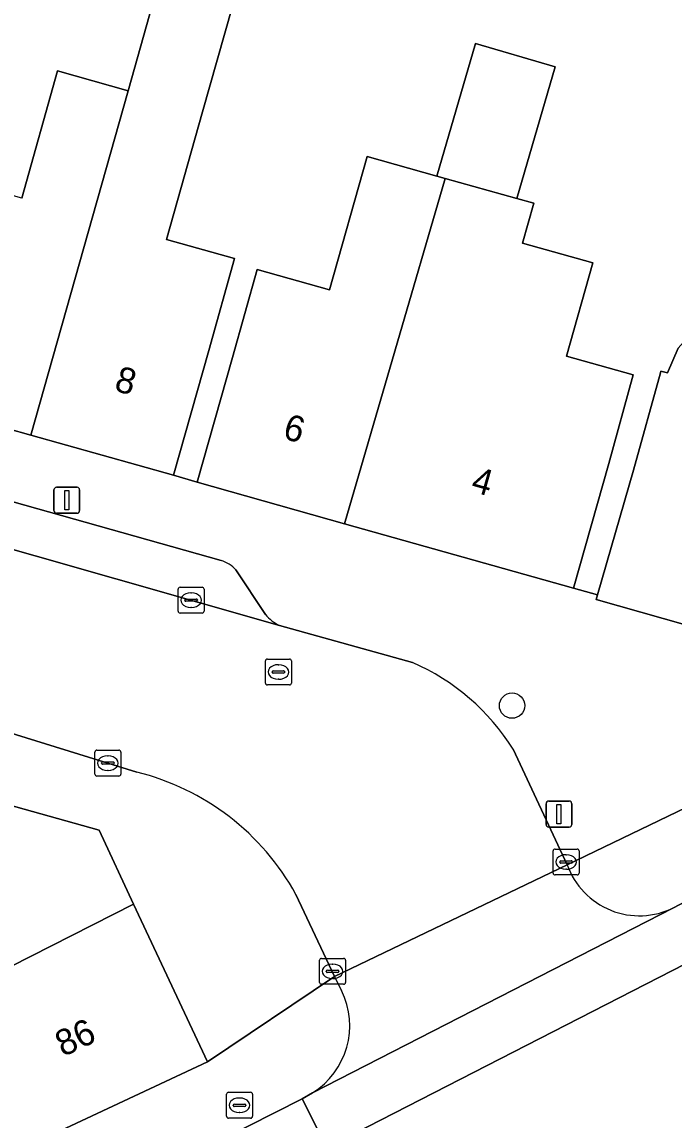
# Model space of a CAD drawing. Extents: x 158086 to 159499, y 382904 to 383981.
# Drawn here: x 158844.69 to 158869.82, y 383194.39 to 383236.74 of the extents above; entities that cross this region are included whole.
import ezdxf

# ---------------------------------------------------------------- set-up
doc = ezdxf.new("R2010")
doc.units = 0
for name, color, linetype in [('IMGEO_Boom', 7, 'Continuous'), ('IMGEO_Brandkraan', 7, 'Continuous'), ('IMGEO_Erf', 7, 'Continuous'), ('IMGEO_Fietspad_gesloten', 7, 'Continuous'), ('IMGEO_Fietspad_open', 7, 'Continuous'), ('IMGEO_Kolk', 7, 'Continuous'), ('IMGEO_Lichtmast', 7, 'Continuous'), ('IMGEO_Pand', 7, 'Continuous'), ('IMGEO_Pand_nummerreeks', 7, 'Continuous'), ('IMGEO_Parkeervlak_open', 7, 'Continuous'), ('IMGEO_Rijbaan_lokaal_open', 7, 'Continuous'), ('IMGEO_Rioolput', 7, 'Continuous'), ('IMGEO_Voetpad_open', 7, 'Continuous')]:
    doc.layers.add(name, color=color, linetype=linetype)

msp = doc.modelspace()

# ---------------------------------------------------------------- linework, layer by layer
at = {"layer": 'IMGEO_Boom'}
msp.add_circle((158863.575, 383210.369), 0.489, dxfattribs=at)
at = {"layer": 'IMGEO_Brandkraan'}
for p, q in [((158852.575, 383194.53), (158852.575, 383195.382)), ((158852.65, 383195.456), (158853.502, 383195.456)), ((158853.063, 383195.236), (158853.088, 383195.236)), ((158853.576, 383195.382), (158853.576, 383194.53)), ((158852.834, 383194.95), (158852.834, 383194.962)), ((158853.272, 383194.913), (158852.874, 383194.913)), ((158852.877, 383194.999), (158853.275, 383194.999)), ((158853.318, 383194.962), (158853.318, 383194.95)), ((158853.502, 383194.456), (158852.65, 383194.456)), ((158853.086, 383194.676), (158853.061, 383194.676))]:
    msp.add_line(p, q, dxfattribs=at)
for points in [[(158852.575, 383194.53), (158852.575, 383195.382)], [(158852.65, 383195.456), (158853.502, 383195.456)], [(158853.576, 383195.382), (158853.576, 383194.53)], [(158853.502, 383194.456), (158852.65, 383194.456)]]:
    msp.add_lwpolyline(points, dxfattribs=at)
for centre, radius, start, end in [((158852.652, 383195.38), 0.0765, 91.552, 178.448), ((158852.652, 383195.38), 0.0765, 91.552, 178.448), ((158853.5, 383195.38), 0.0765, 1.552, 88.448), ((158853.5, 383195.38), 0.0765, 1.552, 88.448), ((158852.874, 383194.959), 0.0403, 85.8775, 175.7526), ((158852.871, 383194.949), 0.0366, 178.938, 274.7102), ((158853.275, 383194.956), 0.043, 264.8664, 352.4533), ((158853.279, 383194.961), 0.0386, 1.7309, 96.639), ((158852.652, 383194.532), 0.0765, 181.552, 268.448), ((158852.652, 383194.532), 0.0765, 181.552, 268.448), ((158853.5, 383194.532), 0.0765, 271.552, 358.448), ((158853.5, 383194.532), 0.0765, 271.552, 358.448)]:
    msp.add_arc(centre, radius, start, end, dxfattribs=at)
for centre, major_axis, ratio, start_param, end_param in [((158853.062, 383194.956), (-0.387, 0.002), 0.722429, 4.712389, 7.853982), ((158853.087, 383194.956), (-0.39, 0.002), 0.717154, 1.570796, 4.712389)]:
    msp.add_ellipse(centre, major_axis=major_axis, ratio=ratio, start_param=start_param, end_param=end_param, dxfattribs=at)
at = {"layer": 'IMGEO_Erf'}
for points in [[(158844.683, 383229.944), (158846.065, 383234.851), (158848.78, 383234.086), (158850.198, 383239.117)], [(158853.071, 383238.308), (158851.654, 383233.277), (158850.267, 383228.353), (158852.876, 383227.619), (158851.887, 383224.069), (158850.532, 383219.256), (158851.448, 383218.983), (158852.804, 383223.796), (158853.76, 383227.189), (158856.539, 383226.407), (158857.988, 383231.554), (158860.677, 383230.797), (158862.165, 383235.902), (158865.241, 383235.006), (158863.761, 383229.929), (158864.413, 383229.745), (158863.98, 383228.206), (158866.683, 383227.445), (158865.67, 383223.847), (158868.238, 383223.126), (158867.299, 383219.713), (158865.944, 383214.9), (158866.865, 383214.646), (158868.251, 383219.451), (158869.296, 383223.209), (158869.313, 383223.27), (158869.563, 383223.2), (158869.974, 383224.161)]]:
    msp.add_lwpolyline(points, dxfattribs=at)
at = {"layer": 'IMGEO_Fietspad_gesloten'}
msp.add_lwpolyline([(158856.421, 383193.345), (158855.487, 383195.201), (158851.298, 383193.077), (158850.453, 383192.661), (158849.608, 383192.246)], dxfattribs=at)
at = {"layer": 'IMGEO_Fietspad_open'}
msp.add_lwpolyline([(158855.885, 383195.438), (158855.487, 383195.201), (158856.421, 383193.345), (158857.499, 383193.865), (158870.261, 383200.407), (158871.669, 383201.144), (158870.716, 383203.064), (158869.8, 383202.574)], close=True, dxfattribs=at)
at = {"layer": 'IMGEO_Kolk'}
for p, q in [((158850.709, 383214.012), (158850.709, 383214.864)), ((158850.784, 383214.938), (158851.636, 383214.938)), ((158851.197, 383214.718), (158851.222, 383214.718)), ((158851.71, 383214.864), (158851.71, 383214.012)), ((158850.968, 383214.432), (158850.968, 383214.444)), ((158851.406, 383214.395), (158851.008, 383214.395)), ((158851.011, 383214.481), (158851.409, 383214.481)), ((158851.452, 383214.444), (158851.452, 383214.432)), ((158851.636, 383213.938), (158850.784, 383213.938)), ((158851.22, 383214.158), (158851.195, 383214.158)), ((158847.501, 383207.727), (158847.501, 383208.579)), ((158847.576, 383208.653), (158848.428, 383208.653)), ((158847.989, 383208.433), (158848.014, 383208.433)), ((158848.502, 383208.579), (158848.502, 383207.727)), ((158847.76, 383208.147), (158847.76, 383208.159)), ((158848.198, 383208.11), (158847.8, 383208.11)), ((158847.803, 383208.196), (158848.201, 383208.196)), ((158848.012, 383207.873), (158847.987, 383207.873)), ((158848.244, 383208.159), (158848.244, 383208.147)), ((158848.428, 383207.653), (158847.576, 383207.653)), ((158865.159, 383203.913), (158865.159, 383204.765)), ((158865.234, 383204.839), (158866.086, 383204.839)), ((158865.647, 383204.619), (158865.672, 383204.619)), ((158866.16, 383204.765), (158866.16, 383203.913)), ((158865.418, 383204.333), (158865.418, 383204.345)), ((158865.856, 383204.296), (158865.458, 383204.296)), ((158865.461, 383204.382), (158865.859, 383204.382)), ((158865.67, 383204.059), (158865.645, 383204.059)), ((158865.902, 383204.345), (158865.902, 383204.333)), ((158866.086, 383203.839), (158865.234, 383203.839)), ((158856.158, 383199.695), (158856.158, 383200.547)), ((158856.233, 383200.621), (158857.085, 383200.621)), ((158856.646, 383200.401), (158856.671, 383200.401)), ((158857.159, 383200.547), (158857.159, 383199.695)), ((158856.417, 383200.115), (158856.417, 383200.127)), ((158856.855, 383200.078), (158856.457, 383200.078)), ((158856.46, 383200.164), (158856.858, 383200.164)), ((158856.669, 383199.841), (158856.644, 383199.841)), ((158856.901, 383200.127), (158856.901, 383200.115)), ((158857.085, 383199.621), (158856.233, 383199.621))]:
    msp.add_line(p, q, dxfattribs=at)
for points in [[(158850.709, 383214.012), (158850.709, 383214.864)], [(158850.784, 383214.938), (158851.636, 383214.938)], [(158851.71, 383214.864), (158851.71, 383214.012)], [(158851.636, 383213.938), (158850.784, 383213.938)], [(158847.501, 383207.727), (158847.501, 383208.579)], [(158847.576, 383208.653), (158848.428, 383208.653)], [(158848.502, 383208.579), (158848.502, 383207.727)], [(158848.428, 383207.653), (158847.576, 383207.653)], [(158865.159, 383203.913), (158865.159, 383204.765)], [(158865.234, 383204.839), (158866.086, 383204.839)], [(158866.16, 383204.765), (158866.16, 383203.913)], [(158866.086, 383203.839), (158865.234, 383203.839)], [(158856.158, 383199.695), (158856.158, 383200.547)], [(158856.233, 383200.621), (158857.085, 383200.621)], [(158857.159, 383200.547), (158857.159, 383199.695)], [(158857.085, 383199.621), (158856.233, 383199.621)]]:
    msp.add_lwpolyline(points, dxfattribs=at)
for centre, radius, start, end in [((158850.786, 383214.862), 0.0765, 91.552, 178.448), ((158850.786, 383214.862), 0.0765, 91.552, 178.448), ((158851.634, 383214.862), 0.0765, 1.552, 88.448), ((158851.634, 383214.862), 0.0765, 1.552, 88.448), ((158851.008, 383214.441), 0.0403, 85.8775, 175.7526), ((158851.005, 383214.431), 0.0366, 178.938, 274.7102), ((158851.409, 383214.438), 0.043, 264.8664, 352.4533), ((158851.413, 383214.443), 0.0386, 1.7309, 96.639), ((158850.786, 383214.014), 0.0765, 181.552, 268.448), ((158850.786, 383214.014), 0.0765, 181.552, 268.448), ((158851.634, 383214.014), 0.0765, 271.552, 358.448), ((158851.634, 383214.014), 0.0765, 271.552, 358.448), ((158847.578, 383208.577), 0.0765, 91.552, 178.448), ((158847.578, 383208.577), 0.0765, 91.552, 178.448), ((158848.426, 383208.577), 0.0765, 1.552, 88.448), ((158848.426, 383208.577), 0.0765, 1.552, 88.448), ((158847.8, 383208.156), 0.0403, 85.8775, 175.7526), ((158847.797, 383208.146), 0.0366, 178.938, 274.7102), ((158848.201, 383208.153), 0.043, 264.8664, 352.4533), ((158848.205, 383208.158), 0.0386, 1.7309, 96.639), ((158847.578, 383207.729), 0.0765, 181.552, 268.448), ((158847.578, 383207.729), 0.0765, 181.552, 268.448), ((158848.426, 383207.729), 0.0765, 271.552, 358.448), ((158848.426, 383207.729), 0.0765, 271.552, 358.448), ((158865.236, 383204.763), 0.0765, 91.552, 178.448), ((158865.236, 383204.763), 0.0765, 91.552, 178.448), ((158866.084, 383204.763), 0.0765, 1.552, 88.448), ((158866.084, 383204.763), 0.0765, 1.552, 88.448), ((158865.458, 383204.342), 0.0403, 85.8775, 175.7526), ((158865.455, 383204.332), 0.0366, 178.938, 274.7102), ((158865.859, 383204.339), 0.043, 264.8664, 352.4533), ((158865.863, 383204.344), 0.0386, 1.7309, 96.639), ((158865.236, 383203.915), 0.0765, 181.552, 268.448), ((158865.236, 383203.915), 0.0765, 181.552, 268.448), ((158866.084, 383203.915), 0.0765, 271.552, 358.448), ((158866.084, 383203.915), 0.0765, 271.552, 358.448), ((158856.235, 383200.545), 0.0765, 91.552, 178.448), ((158856.235, 383200.545), 0.0765, 91.552, 178.448), ((158857.083, 383200.545), 0.0765, 1.552, 88.448), ((158857.083, 383200.545), 0.0765, 1.552, 88.448), ((158856.457, 383200.124), 0.0403, 85.8775, 175.7526), ((158856.454, 383200.114), 0.0366, 178.938, 274.7102), ((158856.858, 383200.121), 0.043, 264.8664, 352.4533), ((158856.862, 383200.126), 0.0386, 1.7309, 96.639), ((158856.235, 383199.697), 0.0765, 181.552, 268.448), ((158856.235, 383199.697), 0.0765, 181.552, 268.448), ((158857.083, 383199.697), 0.0765, 271.552, 358.448), ((158857.083, 383199.697), 0.0765, 271.552, 358.448)]:
    msp.add_arc(centre, radius, start, end, dxfattribs=at)
for centre, major_axis, ratio, start_param, end_param in [((158851.196, 383214.438), (-0.387, 0.002), 0.722429, 4.712389, 7.853982), ((158851.221, 383214.438), (-0.39, 0.002), 0.717154, 1.570796, 4.712389), ((158847.988, 383208.153), (-0.387, 0.002), 0.722429, 4.712389, 7.853982), ((158848.013, 383208.153), (-0.39, 0.002), 0.717154, 1.570796, 4.712389), ((158865.646, 383204.339), (-0.387, 0.002), 0.722429, 4.712389, 7.853982), ((158865.671, 383204.339), (-0.39, 0.002), 0.717154, 1.570796, 4.712389), ((158856.645, 383200.121), (-0.387, 0.002), 0.722429, 4.712389, 7.853982), ((158856.67, 383200.121), (-0.39, 0.002), 0.717154, 1.570796, 4.712389)]:
    msp.add_ellipse(centre, major_axis=major_axis, ratio=ratio, start_param=start_param, end_param=end_param, dxfattribs=at)
at = {"layer": 'IMGEO_Lichtmast'}
for p, q in [((158845.925, 383217.891), (158845.925, 383218.691)), ((158845.925, 383218.691), (158845.925, 383217.891)), ((158846.025, 383218.791), (158846.815, 383218.791)), ((158846.815, 383218.791), (158846.025, 383218.791)), ((158846.915, 383218.691), (158846.915, 383217.891)), ((158846.915, 383217.891), (158846.915, 383218.691)), ((158846.815, 383217.791), (158846.025, 383217.791)), ((158846.025, 383217.791), (158846.815, 383217.791)), ((158864.887, 383205.787), (158864.887, 383206.587)), ((158864.887, 383206.587), (158864.887, 383205.787)), ((158864.987, 383206.687), (158865.777, 383206.687)), ((158865.777, 383206.687), (158864.987, 383206.687)), ((158865.877, 383206.587), (158865.877, 383205.787)), ((158865.877, 383205.787), (158865.877, 383206.587)), ((158865.777, 383205.687), (158864.987, 383205.687)), ((158864.987, 383205.687), (158865.777, 383205.687))]:
    msp.add_line(p, q, dxfattribs=at)
for points in [[(158846.345, 383218.666), (158846.495, 383218.666), (158846.495, 383217.916), (158846.345, 383217.916), (158846.345, 383218.666)], [(158865.307, 383206.562), (158865.457, 383206.562), (158865.457, 383205.812), (158865.307, 383205.812), (158865.307, 383206.562)]]:
    msp.add_lwpolyline(points, dxfattribs=at)
for centre, start, end in [((158846.025, 383218.691), 90, 180), ((158846.025, 383218.691), 90, 180), ((158846.815, 383218.691), 0, 90), ((158846.815, 383218.691), 360, 90), ((158846.025, 383217.891), 180, 270), ((158846.025, 383217.891), 180, 270), ((158846.815, 383217.891), 270, 0), ((158846.815, 383217.891), 270, 0), ((158864.987, 383206.587), 90, 180), ((158864.987, 383206.587), 90, 180), ((158865.777, 383206.587), 0, 90), ((158865.777, 383206.587), 360, 90), ((158864.987, 383205.787), 180, 270), ((158864.987, 383205.787), 180, 270), ((158865.777, 383205.787), 270, 0), ((158865.777, 383205.787), 270, 0)]:
    msp.add_arc(centre, 0.1, start, end, dxfattribs=at)
at = {"layer": 'IMGEO_Pand'}
for points in [[(158850.267, 383228.353), (158851.654, 383233.277), (158853.071, 383238.308), (158850.198, 383239.117), (158848.78, 383234.086), (158845.038, 383220.803), (158850.532, 383219.256), (158851.887, 383224.069), (158852.876, 383227.619)], [(158860.677, 383230.797), (158861.003, 383230.705), (158863.761, 383229.929), (158865.241, 383235.006), (158862.165, 383235.902)], [(158848.78, 383234.086), (158846.065, 383234.851), (158844.683, 383229.944), (158841.904, 383230.726), (158840.901, 383227.163), (158839.545, 383222.35), (158845.038, 383220.803)], [(158861.003, 383230.705), (158860.677, 383230.797), (158857.988, 383231.554), (158856.539, 383226.407), (158853.76, 383227.189), (158852.804, 383223.796), (158851.448, 383218.983), (158857.12, 383217.385)], [(158861.003, 383230.705), (158857.12, 383217.385), (158865.944, 383214.9), (158867.299, 383219.713), (158868.238, 383223.126), (158865.67, 383223.847), (158866.683, 383227.445), (158863.98, 383228.206), (158864.413, 383229.745), (158863.761, 383229.929)], [(158876.397, 383217.126), (158875.545, 383217.299), (158878.732, 383227.504), (158875.035, 383228.542), (158874.081, 383225.145), (158872.623, 383225.495), (158871.022, 383225.326), (158869.974, 383224.161), (158869.563, 383223.2), (158869.313, 383223.27), (158869.296, 383223.209), (158868.251, 383219.451), (158866.865, 383214.646), (158866.813, 383214.468), (158875.416, 383212.025)], [(158834.144, 383209.36), (158833.133, 383205.754), (158834.721, 383205.215), (158835.67, 383204.416), (158836.431, 383203.248), (158836.955, 383202.292), (158837.655, 383201.177), (158838.264, 383198.339), (158842.559, 383199.8), (158842.663, 383199.497), (158848.995, 383202.716), (158847.662, 383205.563), (158841.551, 383207.276)], [(158848.995, 383202.716), (158842.663, 383199.497), (158842.559, 383199.8), (158838.264, 383198.339), (158838.401, 383197.703), (158834.99, 383196.847), (158834.057, 383196.53), (158835.777, 383192.295), (158843.216, 383195.534), (158844.348, 383193.122), (158851.841, 383196.636)]]:
    msp.add_lwpolyline(points, close=True, dxfattribs=at)
at = {"layer": 'IMGEO_Parkeervlak_open'}
for points in [[(158713.92, 383252.998), (158763.779, 383238.923), (158766.515, 383238.164), (158767.383, 383237.924), (158792.938, 383230.817), (158816.826, 383224.045), (158825.794, 383221.597), (158828.554, 383220.844), (158832.582, 383219.745), (158854.617, 383213.465)], [(158852.366, 383215.967), (158751.096, 383244.547), (158736.759, 383248.525)], [(158854.07, 383213.882), (158852.937, 383215.602)]]:
    msp.add_lwpolyline(points, dxfattribs=at)
for centre, radius, start, end in [((158852.021, 383214.799), 1.218, 41.2573, 73.5669), ((158855.348, 383214.992), 1.693, 220.9596, 244.401)]:
    msp.add_arc(centre, radius, start, end, dxfattribs=at)
at = {"layer": 'IMGEO_Rijbaan_lokaal_open'}
for points in [[(158859.741, 383212.033), (158854.617, 383213.465), (158832.582, 383219.745), (158828.554, 383220.844), (158826.704, 383214.209), (158827.261, 383214.056), (158843.357, 383209.594), (158849.117, 383207.804)], [(158855.249, 383203.088), (158856.736, 383199.923), (158865.702, 383204.223), (158863.619, 383208.685)], [(158865.702, 383204.223), (158856.736, 383199.923), (158857.006, 383199.379)], [(158855.885, 383195.438), (158869.8, 383202.574)], [(158870.261, 383200.407), (158857.499, 383193.865)]]:
    msp.add_lwpolyline(points, dxfattribs=at)
for centre, radius, start, end in [((158856.245, 383204.063), 8.703, 32.0768, 66.313), ((158846.8, 383198.447), 9.639, 28.7795, 76.0941), ((158868.482, 383205.216), 2.952, 199.6475, 296.5136), ((158854.28, 383198.024), 3.044, 301.8184, 26.4253)]:
    msp.add_arc(centre, radius, start, end, dxfattribs=at)
at = {"layer": 'IMGEO_Rioolput'}
for p, q in [((158854.073, 383211.241), (158854.073, 383212.093)), ((158854.148, 383212.167), (158855, 383212.167)), ((158855.074, 383212.093), (158855.074, 383211.241)), ((158854.332, 383211.661), (158854.332, 383211.673)), ((158854.375, 383211.71), (158854.773, 383211.71)), ((158854.561, 383211.947), (158854.586, 383211.947)), ((158854.816, 383211.673), (158854.816, 383211.661)), ((158854.77, 383211.624), (158854.372, 383211.624)), ((158854.584, 383211.387), (158854.559, 383211.387)), ((158855, 383211.167), (158854.148, 383211.167))]:
    msp.add_line(p, q, dxfattribs=at)
for points in [[(158854.073, 383211.241), (158854.073, 383212.093)], [(158854.148, 383212.167), (158855, 383212.167)], [(158855.074, 383212.093), (158855.074, 383211.241)], [(158855, 383211.167), (158854.148, 383211.167)]]:
    msp.add_lwpolyline(points, dxfattribs=at)
for centre, radius, start, end in [((158854.15, 383212.091), 0.0765, 91.552, 178.448), ((158854.15, 383212.091), 0.0765, 91.552, 178.448), ((158854.998, 383212.091), 0.0765, 1.552, 88.448), ((158854.998, 383212.091), 0.0765, 1.552, 88.448), ((158854.372, 383211.67), 0.0403, 85.8775, 175.7526), ((158854.369, 383211.66), 0.0366, 178.938, 274.7102), ((158854.773, 383211.667), 0.043, 264.8664, 352.4533), ((158854.777, 383211.672), 0.0386, 1.7309, 96.639), ((158854.15, 383211.243), 0.0765, 181.552, 268.448), ((158854.15, 383211.243), 0.0765, 181.552, 268.448), ((158854.998, 383211.243), 0.0765, 271.552, 358.448), ((158854.998, 383211.243), 0.0765, 271.552, 358.448)]:
    msp.add_arc(centre, radius, start, end, dxfattribs=at)
for centre, major_axis, ratio, start_param, end_param in [((158854.56, 383211.667), (-0.387, 0.002), 0.722429, 4.712389, 7.853982), ((158854.585, 383211.667), (-0.39, 0.002), 0.717154, 1.570796, 4.712389)]:
    msp.add_ellipse(centre, major_axis=major_axis, ratio=ratio, start_param=start_param, end_param=end_param, dxfattribs=at)
at = {"layer": 'IMGEO_Voetpad_open'}
for points in [[(158717.528, 383253.943), (158733.654, 383249.4), (158733.773, 383249.834), (158736.878, 383248.959), (158736.759, 383248.525), (158751.096, 383244.547), (158852.366, 383215.967)], [(158951.581, 383247.918), (158924.425, 383233.898), (158919.116, 383231.144), (158918.259, 383230.691), (158913.156, 383228.054), (158908.768, 383225.787), (158904.122, 383223.386), (158899.205, 383220.845), (158893.803, 383218.054), (158892.879, 383217.576), (158887.55, 383214.822), (158882.249, 383212.084), (158882.178, 383212.219), (158879.476, 383210.871), (158865.702, 383204.223)], [(158849.117, 383207.804), (158843.357, 383209.594), (158827.261, 383214.056), (158826.704, 383214.209), (158823.947, 383214.968), (158802.524, 383220.86), (158783.113, 383226.274), (158766.719, 383230.948), (158764.65, 383231.517), (158761.912, 383232.269), (158712.045, 383246.282)], [(158876.476, 383211.724), (158875.416, 383212.025), (158866.813, 383214.468), (158866.865, 383214.646), (158865.944, 383214.9), (158857.12, 383217.385), (158851.448, 383218.983), (158850.532, 383219.256), (158845.038, 383220.803), (158839.545, 383222.35), (158838.609, 383222.615), (158833.25, 383224.125), (158827.888, 383225.635), (158827.015, 383225.821), (158821.678, 383227.324), (158816.339, 383228.827), (158815.403, 383229.13), (158809.652, 383230.75), (158803.899, 383232.37), (158802.942, 383232.6), (158797.18, 383234.223), (158791.421, 383235.845)], [(158795.097, 383220.282), (158796.067, 383220.029), (158801.315, 383218.563), (158806.567, 383217.096), (158807.354, 383216.868), (158815.88, 383214.479), (158834.144, 383209.36), (158841.551, 383207.276), (158847.662, 383205.563), (158848.995, 383202.716), (158851.841, 383196.636), (158856.736, 383199.923), (158855.249, 383203.088)], [(158852.937, 383215.602), (158854.07, 383213.882)], [(158854.617, 383213.465), (158859.741, 383212.033)], [(158863.619, 383208.685), (158865.702, 383204.223), (158879.476, 383210.871), (158876.476, 383211.724)], [(158869.8, 383202.574), (158870.716, 383203.064), (158873.637, 383204.519)], [(158857.006, 383199.379), (158856.736, 383199.923), (158851.841, 383196.636), (158844.348, 383193.122), (158836.907, 383189.493), (158828.561, 383186.11), (158822.615, 383183.7), (158816.761, 383181.327), (158815.817, 383180.958), (158810.113, 383178.77), (158804.567, 383176.642), (158798.863, 383174.454), (158797.918, 383174.101), (158792.049, 383171.977)], [(158849.608, 383192.246), (158850.453, 383192.661), (158851.298, 383193.077), (158855.487, 383195.201), (158855.885, 383195.438)]]:
    msp.add_lwpolyline(points, dxfattribs=at)
for centre, radius, start, end in [((158852.021, 383214.799), 1.218, 41.2573, 73.5669), ((158855.348, 383214.992), 1.693, 220.9596, 244.401), ((158856.245, 383204.063), 8.703, 32.0768, 66.313), ((158846.8, 383198.447), 9.639, 28.7795, 76.0941), ((158868.482, 383205.216), 2.952, 199.6475, 296.5136), ((158854.28, 383198.024), 3.044, 301.8184, 26.4253)]:
    msp.add_arc(centre, radius, start, end, dxfattribs=at)

# ---------------------------------------------------------------- texts
at = {"layer": 'IMGEO_Pand_nummerreeks'}
for s, rotation, p in [('8', 344.2723, (158848.207, 383222.529)), ('6', 344.2723, (158854.702, 383220.685)), ('4', 344.2666, (158861.95, 383218.643)), ('86', 25.1242, (158846.276, 383196.81))]:
    msp.add_text(s, height=1, rotation=rotation, dxfattribs=at).set_placement(p)

doc.saveas('drawing.dxf')
